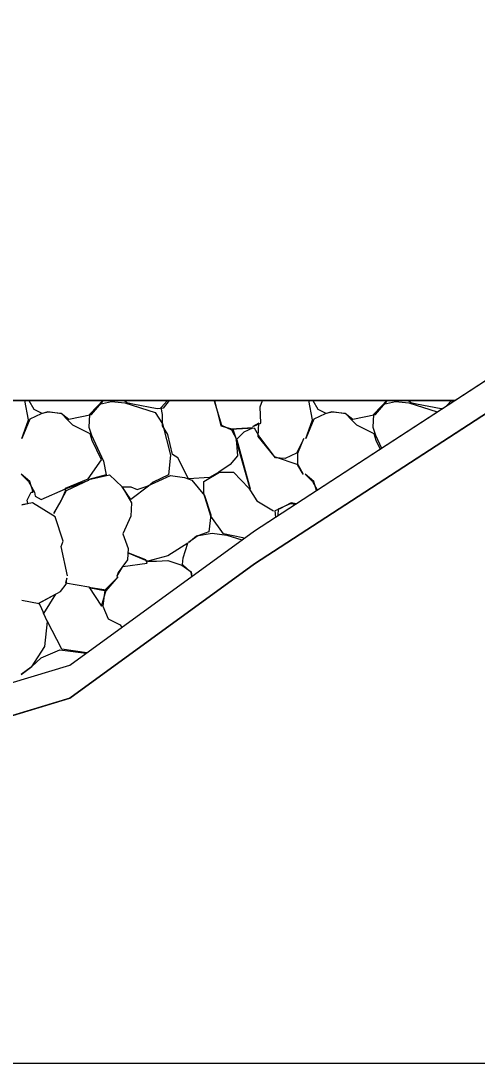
# Model space of a CAD drawing. Extents: x 1574 to 14903, y 7971 to 16537.
# Drawn here: x 13016.97 to 13020.41, y 8000 to 8007.86 of the extents above; entities that cross this region are included whole.
import ezdxf

# ---------------------------------------------------------------- set-up
doc = ezdxf.new("R2010")
doc.units = 0
for name, color, linetype in [('DESIGN - EARTHWORK - Shapes', 7, 'Continuous'), ('DESIGN - SHEET - Light Grid', 7, 'Continuous'), ('DESIGN - TRANSPORTATION - Proposed Layout Patterning', 7, 'Continuous'), ('DESIGN - TYPICAL - Finished Grade and Subgrade', 7, 'Continuous'), ('SURVEY - GROUND - Bottom of Topsoil Layer', 7, 'Continuous'), ('SURVEY - GROUND - Top of Ground', 7, 'Continuous')]:
    doc.layers.add(name, color=color, linetype=linetype)

msp = doc.modelspace()

# ---------------------------------------------------------------- linework, layer by layer
at = {"layer": 'DESIGN - EARTHWORK - Shapes'}
msp.add_lwpolyline([(12986.2531, 8001.9322), (12997.7158, 8001.9767), (13000, 8001.9815), (13014.059, 8002.0109), (13017.3427, 8003.0032), (13018.7334, 8004.0163), (13020.2447, 8005), (13020.791, 8005.3556), (13021.9769, 8005.9349), (13023.1829, 8006.2217), (13025.2229, 8006.7826), (13026.5188, 8007.139), (13026.5188, 8006.889), (13025.2229, 8006.5326), (13023.1829, 8005.9717), (13021.9769, 8005.6849), (13020.791, 8005.1056), (13018.7334, 8003.7663), (13017.3427, 8002.7532), (13014.059, 8001.7609), (13000, 8001.7315), (12997.7158, 8001.7267), (12986.2531, 8001.6822)], dxfattribs=at)
msp.add_lwpolyline([(12997.7158, 8001.9767), (13000, 8001.9815), (13014.059, 8002.0109), (13017.3427, 8003.0032), (13018.7334, 8004.0163), (13020.2447, 8005), (12969.1991, 8005), (12963.6889, 8002.2374), (12965.0258, 8002.198), (12969.9827, 8002.1315), (12975.3413, 8002.0366), (12976.0765, 8002.0111), (12982.2637, 8001.9334), (12982.7359, 8001.9882), (12983.8675, 8001.9077), (12986.2531, 8001.9322)], close=True, dxfattribs=at)
at = {"layer": 'DESIGN - SHEET - Light Grid'}
msp.add_line((13000, 8000), (13300, 8000), dxfattribs=at)
at = {"layer": 'DESIGN - TRANSPORTATION - Proposed Layout Patterning'}
for p, q in [((13020.2447, 8005), (12969.1991, 8005)), ((13020.1805, 8004.9582), (13020.2184, 8005)), ((13020.2311, 8005), (13020.2169, 8004.9819))]:
    msp.add_line(p, q, dxfattribs=at)
for points in [[(13017.3262, 8003.6779), (13017.2762, 8003.8979), (13017.2912, 8003.9379), (13017.2312, 8004.1229), (13017.0612, 8004.2279), (13016.9812, 8004.2129), (13017.0262, 8004.2229), (13017.0212, 8004.2479), (13017.0512, 8004.3079), (13017.0662, 8004.3079), (13017.0412, 8004.3879), (13016.9762, 8004.4429), (13017.0312, 8004.3879), (13017.0762, 8004.3079), (13017.0812, 8004.2779), (13017.1262, 8004.2529), (13017.3112, 8004.3329), (13017.4862, 8004.3979), (13017.3162, 8004.3179), (13017.2762, 8004.2479), (13017.2212, 8004.1479), (13017.2762, 8004.2429), (13017.3112, 8004.3179), (13017.3112, 8004.3379), (13017.4812, 8004.4079), (13017.5812, 8004.5529), (13017.5112, 8004.6979), (13017.4962, 8004.7479), (13017.3662, 8004.8129), (13017.3262, 8004.8529), (13017.2812, 8004.8979), (13017.1762, 8004.9129), (13017.1262, 8004.8979), (13017.0412, 8004.8579), (13016.9812, 8004.7129), (13017.0312, 8004.8529), (13017.0036, 8005)], [(13017.0332, 8005), (13017.0712, 8004.9329), (13017.1312, 8004.9029), (13017.1812, 8004.9129), (13017.2762, 8004.9029), (13017.3362, 8004.8579), (13017.5062, 8004.8929), (13017.5954, 8005)], [(13017.5908, 8005), (13017.5512, 8004.9579), (13017.4912, 8004.8929), (13017.4862, 8004.7979), (13017.5062, 8004.7379), (13017.5962, 8004.5429), (13017.6162, 8004.4379), (13017.4862, 8004.4029), (13017.6412, 8004.4379), (13017.7362, 8004.3479), (13017.8062, 8004.2279), (13017.8012, 8004.1279), (13017.7412, 8003.9929), (13017.7812, 8003.8829), (13017.7762, 8003.7979), (13017.7062, 8003.7029), (13017.6962, 8003.6729), (13017.7412, 8003.7479), (13017.9262, 8003.7729), (13017.9162, 8003.7979), (13017.7862, 8003.8479), (13017.9312, 8003.7879), (13017.9962, 8003.7879), (13018.0812, 8003.7929), (13018.1862, 8003.7579), (13018.2562, 8003.7079), (13018.2612, 8003.6729), (13018.2562, 8003.7029), (13018.1912, 8003.7629), (13018.1962, 8003.8129), (13018.2312, 8003.9229), (13018.0812, 8003.8279), (13017.9312, 8003.7879)], [(13018.0911, 8005), (13018.0462, 8004.9429), (13018.0012, 8004.9379), (13017.8162, 8004.9729), (13017.7712, 8004.9829), (13017.751, 8005)], [(13018.4319, 8005), (13018.4812, 8004.8079), (13018.5712, 8004.7829), (13018.5962, 8004.7079), (13018.6062, 8004.5829), (13018.5512, 8004.5179), (13018.4662, 8004.4579), (13018.3962, 8004.4179), (13018.2362, 8004.4079), (13018.1562, 8004.5679), (13018.1162, 8004.5929), (13018.0812, 8004.7429), (13018.0412, 8004.8079), (13018.0412, 8004.8929), (13018.0312, 8004.9479), (13018.0784, 8005)], [(13018.4311, 8005), (13018.4312, 8004.9979), (13018.4862, 8004.8129), (13018.5612, 8004.7779), (13018.6012, 8004.7029), (13018.7012, 8004.3329), (13018.5962, 8004.7029), (13018.6562, 8004.7629), (13018.7212, 8004.7929), (13018.5562, 8004.7829), (13018.7312, 8004.7929), (13018.7712, 8004.7229), (13018.8812, 8004.5779), (13019.0612, 8004.5179), (13019.1012, 8004.4429), (13019.0612, 8004.5129), (13019.0612, 8004.6029), (13019.1062, 8004.7129), (13019.0512, 8004.6029), (13018.9662, 8004.5629), (13018.8912, 8004.5679), (13018.7612, 8004.7279), (13018.7662, 8004.8279), (13018.7212, 8004.8029), (13018.7812, 8004.8279), (13018.7762, 8004.9529), (13018.7936, 8005)], [(13019.6821, 8004.6338), (13019.6512, 8004.6979), (13019.6362, 8004.7479), (13019.5062, 8004.8129), (13019.4662, 8004.8529), (13019.4212, 8004.8979), (13019.3162, 8004.9129), (13019.2662, 8004.8979), (13019.1812, 8004.8579), (13019.1212, 8004.7129), (13019.1712, 8004.8529), (13019.1436, 8005)], [(13019.1732, 8005), (13019.2112, 8004.9329), (13019.2712, 8004.9029), (13019.3212, 8004.9129), (13019.4162, 8004.9029), (13019.4762, 8004.8579), (13019.6462, 8004.8929), (13019.7354, 8005)], [(13019.7308, 8005), (13019.6912, 8004.9579), (13019.6312, 8004.8929), (13019.6262, 8004.7979), (13019.6462, 8004.7379), (13019.6914, 8004.6399)], [(13020.151, 8004.939), (13020.1412, 8004.9379), (13019.9562, 8004.9729), (13019.9112, 8004.9829), (13019.891, 8005)], [(13017.5662, 8004.9729), (13017.6562, 8004.9929), (13017.7562, 8004.9829), (13017.9862, 8004.9079), (13018.0412, 8004.8229), (13018.1012, 8004.5879), (13018.0862, 8004.4379), (13017.9712, 8004.3829), (13017.9362, 8004.3529), (13017.8012, 8004.2529), (13017.7362, 8004.3479), (13017.8012, 8004.3479), (13017.8512, 8004.3279), (13017.9262, 8004.3529), (13018.1012, 8004.4329), (13018.2062, 8004.4179), (13018.2612, 8004.3979), (13018.3562, 8004.2829), (13018.4062, 8004.1379), (13018.3912, 8004.0079), (13018.3062, 8003.9779), (13018.2362, 8003.9279), (13018.2962, 8003.9779), (13018.4162, 8003.9979), (13018.5262, 8003.9829), (13018.64, 8003.9483)], [(13019.7062, 8004.9729), (13019.7962, 8004.9929), (13019.8962, 8004.9829), (13020.1109, 8004.9129)], [(13018.6527, 8003.9576), (13018.6462, 8003.9629), (13018.5012, 8003.9929), (13018.4062, 8004.1279), (13018.3512, 8004.2979), (13018.3512, 8004.3879), (13018.4712, 8004.4579), (13018.5762, 8004.4579), (13018.6912, 8004.3379), (13018.7512, 8004.2429), (13018.8762, 8004.1679)], [(13019.202, 8004.3213), (13019.1812, 8004.3879), (13019.1162, 8004.4429), (13019.1712, 8004.3879), (13019.2069, 8004.3245)], [(13019.0474, 8004.2207), (13019.0112, 8004.2279), (13018.9262, 8004.1829), (13018.8862, 8004.1679), (13018.893, 8004.1202)], [(13018.9122, 8004.1327), (13018.9162, 8004.1829), (13019.0062, 8004.2229), (13019.0423, 8004.2174)], [(13016.9812, 8003.4929), (13017.1112, 8003.4679), (13017.1462, 8003.3929), (13017.2362, 8003.5379), (13017.1062, 8003.4679), (13017.2712, 8003.5579), (13017.3162, 8003.6129), (13017.3212, 8003.6579), (13017.3112, 8003.6229), (13017.4862, 8003.5929), (13017.5812, 8003.4479), (13017.6162, 8003.5679), (13017.4862, 8003.5879), (13017.6162, 8003.5629), (13017.7062, 8003.6679), (13017.6062, 8003.5679), (13017.5912, 8003.4479), (13017.6312, 8003.3529), (13017.7212, 8003.3079), (13017.7337, 8003.2881)], [(13017.4707, 8003.0965), (13017.2812, 8003.1229), (13017.1712, 8003.3379), (13017.1412, 8003.3979), (13017.1712, 8003.3329), (13017.1512, 8003.1429), (13017.0512, 8002.9879), (13016.9762, 8002.9329), (13017.0562, 8002.9929), (13017.1262, 8003.0579), (13017.2662, 8003.1179), (13017.4653, 8003.0925)]]:
    msp.add_lwpolyline(points, dxfattribs=at)
at = {"layer": 'DESIGN - TYPICAL - Finished Grade and Subgrade'}
msp.add_line((12969.1991, 8005), (13020.2447, 8005), dxfattribs=at)
at = {"layer": 'SURVEY - GROUND - Bottom of Topsoil Layer'}
for p, q in [((13018.7334, 8003.7663), (13020.791, 8005.1056)), ((13017.3427, 8002.7532), (13018.7334, 8003.7663)), ((13014.059, 8001.7609), (13017.3427, 8002.7532))]:
    msp.add_line(p, q, dxfattribs=at)
at = {"layer": 'SURVEY - GROUND - Top of Ground'}
msp.add_lwpolyline([(12952.7454, 8002.3192), (12963.4438, 8002.2446), (12965.0258, 8002.198), (12969.9827, 8002.1315), (12975.3413, 8002.0366), (12976.0765, 8002.0111), (12982.2637, 8001.9334), (12982.7359, 8001.9882), (12983.8675, 8001.9077), (12986.2531, 8001.9322), (12997.7158, 8001.9767), (13000, 8001.9815), (13014.059, 8002.0109), (13017.3427, 8003.0032), (13018.7334, 8004.0163), (13020.791, 8005.3556), (13021.9769, 8005.9349), (13023.1829, 8006.2217), (13025.2229, 8006.7826), (13029.1549, 8007.8639)], dxfattribs=at)

doc.saveas('drawing.dxf')
